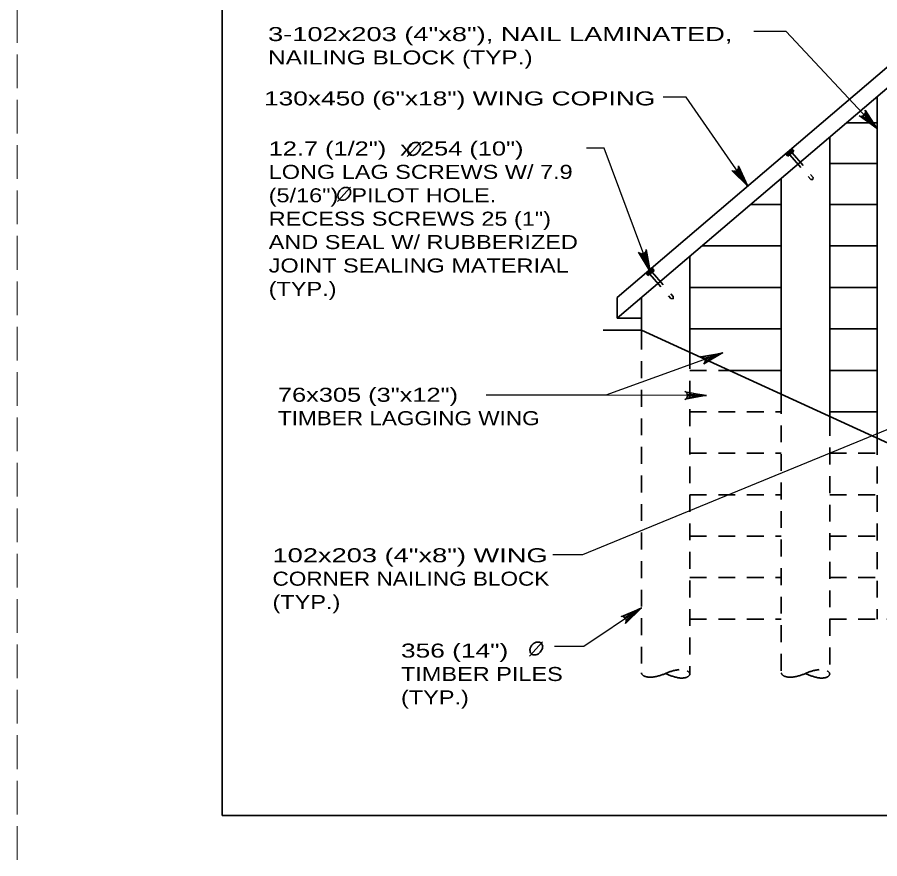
# Model space of a CAD drawing. Extents: x -6.4 to 73.1, y -66 to 0.
# Drawn here: x 0 to 7.37, y -21.62 to -14.43 of the extents above; entities that cross this region are included whole.
import ezdxf

# ---------------------------------------------------------------- set-up
doc = ezdxf.new("R2010")
doc.units = 0
doc.header["$LTSCALE"] = 0.048
doc.header["$PDMODE"] = 32
doc.header["$PDSIZE"] = 0.024
doc.linetypes.add('LONG_DASHED', pattern=[7.5, 6, -1.5])
doc.linetypes.add('MEDIUM_DASHED', pattern=[4.5, 3, -1.5])
for name, color, linetype, lineweight in [('1', 7, 'Continuous', 13), ('4', 7, 'Continuous', 25), ('5', 7, 'Continuous', 25), ('63', 7, 'LONG_DASHED', 13)]:
    doc.layers.add(name, color=color, linetype=linetype, lineweight=lineweight)

msp = doc.modelspace()

# ---------------------------------------------------------------- hatches: boundary and pattern name
at = {"layer": '5'}
for points in [[(7.34583, -15.38017), (7.2725, -15.28708), (7.25808, -15.3005)], [(5.22792, -19.52208), (5.249, -19.55342), (5.3325, -19.47442)]]:
    msp.add_hatch(color=256, dxfattribs=at).paths.add_polyline_path(points)

# ---------------------------------------------------------------- linework, layer by layer
at = {"layer": '1', "lineweight": 35}
msp.add_lwpolyline([(1.75, -21.25), (33.25, -21.25), (33.25, -0.75), (1.75, -0.75)], close=True, dxfattribs=at)
at = {"layer": '4', "lineweight": 35}
for p, q in [((7.57942, -14.72783), (5.12433, -16.82092)), ((7.57942, -14.905), (5.12433, -16.99808)), ((7.34583, -15.10417), (7.34583, -18.02258)), ((7.08275, -15.32842), (7.34583, -15.32842)), ((6.94125, -15.44908), (6.94125, -17.86125)), ((6.58458, -15.61508), (6.56525, -15.59242)), ((6.63567, -15.57158), (6.58458, -15.61508)), ((6.59375, -15.60733), (6.58583, -15.598)), ((6.61208, -15.57067), (6.5875, -15.59167)), ((6.59375, -15.60733), (6.62625, -15.57967)), ((6.59425, -15.59083), (6.60217, -15.60017)), ((6.6105, -15.577), (6.61842, -15.58633)), ((6.63567, -15.57158), (6.61633, -15.54892)), ((6.62625, -15.57967), (6.61833, -15.57033)), ((6.94125, -15.67775), (7.34583, -15.67775)), ((6.52783, -15.8015), (6.52783, -17.67158)), ((6.79825, -15.81317), (6.79917, -15.79517)), ((6.26333, -16.027), (6.52783, -16.027)), ((6.94125, -16.027), (7.34583, -16.027)), ((5.84775, -16.38133), (6.52783, -16.38133)), ((6.94125, -16.38133), (7.34583, -16.38133)), ((5.74592, -16.46817), (5.74592, -17.28883)), ((5.44033, -16.59067), (5.421, -16.568)), ((5.38925, -16.63417), (5.37, -16.61158)), ((5.44033, -16.59067), (5.38925, -16.63417)), ((5.39842, -16.62642), (5.3905, -16.61708)), ((5.41675, -16.58975), (5.39217, -16.61075)), ((5.39842, -16.62642), (5.43092, -16.59875)), ((5.39892, -16.60992), (5.40683, -16.61925)), ((5.41517, -16.59608), (5.42308, -16.60542)), ((5.43092, -16.59875), (5.423, -16.58942)), ((5.74592, -16.73567), (6.52783, -16.73567)), ((6.94125, -16.73567), (7.34583, -16.73567)), ((5.12433, -16.82092), (5.12433, -16.99808)), ((5.3325, -16.82058), (5.3325, -17.12608)), ((5.12433, -16.99808), (5.3325, -16.99808)), ((5.74592, -17.09), (6.52783, -17.09)), ((6.94125, -17.09), (7.34583, -17.09)), ((5.00517, -17.09975), (5.3325, -17.09975)), ((5.33375, -17.09975), (7.8505, -18.25408)), ((6.08508, -17.44433), (6.52783, -17.44433)), ((6.94125, -17.44433), (7.34583, -17.44433)), ((6.94125, -17.79867), (7.34583, -17.79867))]:
    msp.add_line(p, q, dxfattribs=at)
at = {"layer": '4', "linetype": 'MEDIUM_DASHED', "lineweight": 35}
for p, q in [((6.62, -15.58492), (6.79917, -15.79517)), ((5.42467, -16.604), (5.60392, -16.81425)), ((5.3325, -17.12333), (5.3325, -20.02908)), ((5.74592, -17.28883), (5.74592, -20.04017)), ((5.74592, -17.44433), (6.08508, -17.44433)), ((6.52783, -17.67158), (6.52783, -20.02908)), ((5.74592, -17.79867), (6.52783, -17.79867)), ((6.94125, -17.86125), (6.94125, -20.04017)), ((7.34583, -18.02258), (7.34583, -19.57033)), ((5.74592, -18.153), (6.52783, -18.153)), ((6.94125, -18.153), (7.34583, -18.153)), ((5.74592, -18.50733), (6.52783, -18.50733)), ((6.94125, -18.50733), (7.34583, -18.50733)), ((5.74592, -18.86167), (6.52783, -18.86167)), ((6.94125, -18.86167), (7.34583, -18.86167)), ((5.74592, -19.216), (6.52783, -19.216)), ((6.94125, -19.216), (7.34583, -19.216)), ((5.74592, -19.57033), (6.52783, -19.57033)), ((6.94125, -19.57033), (7.72817, -19.57033))]:
    msp.add_line(p, q, dxfattribs=at)
for points in [[(6.6, -15.602), (6.77925, -15.81217), (6.79825, -15.81317)], [(5.40467, -16.62108), (5.58392, -16.83125), (5.603, -16.83225), (5.60392, -16.81425)]]:
    msp.add_lwpolyline(points, dxfattribs=at)
at = {"layer": '4', "lineweight": 35}
for centre, radius, start, end in [((6.59148, -15.59607), 0.00592, 128.62254, 199.16266), ((6.59148, -15.59607), 0.00592, 61.73655, 128.62254), ((6.61096, -15.59397), 0.01696, 91.4996, 169.39961), ((6.61548, -15.57491), 0.00539, 57.90141, 202.9978), ((5.39615, -16.61516), 0.00592, 128.62254, 199.16266), ((5.39615, -16.61516), 0.00592, 61.73655, 128.62254), ((5.41563, -16.61306), 0.01696, 91.4996, 169.39961), ((5.42015, -16.594), 0.00539, 57.90141, 202.9978)]:
    msp.add_arc(centre, radius, start, end, dxfattribs=at)
at = {"layer": '4', "linetype": 'MEDIUM_DASHED', "lineweight": 35}
for centre, major_axis, start_param, end_param in [((5.40576, -20.03105), (-0.07323, 0.00196), 6.2831853, 8.1107827), ((5.3353, -19.92573), (-0.29233, 0.00784), 1.8903203, 2.3561945), ((5.74318, -20.14352), (0.29233, -0.00784), 1.8903203, 2.3561945), ((5.74872, -19.93681), (0.29233, -0.00784), 3.9269908, 4.392865), ((5.67272, -20.0382), (0.07323, -0.00196), 4.4555879, 8.1107827), ((6.60109, -20.03105), (-0.07323, 0.00196), 6.2831853, 8.1107827), ((6.53064, -19.92573), (-0.29233, 0.00784), 1.8903203, 2.3561945), ((6.93851, -20.14352), (0.29233, -0.00784), 1.8903203, 2.3561945), ((6.94405, -19.93681), (0.29233, -0.00784), 3.9269908, 4.392865), ((6.86806, -20.0382), (0.07323, -0.00196), 4.4555879, 8.1107827)]:
    msp.add_ellipse(centre, major_axis=major_axis, ratio=0.5, start_param=start_param, end_param=end_param, dxfattribs=at)
at = {"layer": '4'}
for p in [(6.589, -15.59067), (6.58942, -15.59025), (6.58992, -15.58983), (6.59033, -15.5895), (6.5905, -15.59008), (6.59075, -15.58908), (6.59092, -15.58975), (6.59125, -15.58867), (6.59142, -15.58933), (6.59158, -15.59), (6.59167, -15.58833), (6.59183, -15.589), (6.592, -15.58958), (6.59217, -15.58792), (6.59225, -15.58858), (6.5925, -15.58925), (6.59258, -15.58758), (6.59267, -15.58983), (6.59275, -15.58817), (6.59292, -15.58883), (6.593, -15.58717), (6.59308, -15.5895), (6.59317, -15.58783), (6.59325, -15.59008), (6.59333, -15.5885), (6.5935, -15.58675), (6.5935, -15.58908), (6.59367, -15.58742), (6.59367, -15.58975), (6.59383, -15.58808), (6.59383, -15.59042), (6.59392, -15.58642), (6.594, -15.58875), (6.59408, -15.58708), (6.59408, -15.58933), (6.59425, -15.58767), (6.59425, -15.59), (6.59433, -15.586), (6.59442, -15.58833), (6.59458, -15.58667), (6.59458, -15.589), (6.59475, -15.58733), (6.59483, -15.58567), (6.59483, -15.588), (6.595, -15.58625), (6.59517, -15.58692), (6.59525, -15.58525), (6.59542, -15.58592), (6.59558, -15.58658), (6.59575, -15.58483), (6.59592, -15.5855), (6.59617, -15.5845), (6.59633, -15.58517), (6.59667, -15.58408), (6.59708, -15.58375), (6.5975, -15.58333), (6.598, -15.583), (6.602, -15.5795), (6.6025, -15.57908), (6.60292, -15.57875), (6.60333, -15.57833), (6.60383, -15.578), (6.60425, -15.57758), (6.60442, -15.57825), (6.60475, -15.57717), (6.60492, -15.57783), (6.60517, -15.57683), (6.60533, -15.5775), (6.60558, -15.57642), (6.60575, -15.57708), (6.60592, -15.57775), (6.60608, -15.57608), (6.60625, -15.57675), (6.60642, -15.57733), (6.6065, -15.57567), (6.60667, -15.57633), (6.60683, -15.577), (6.60692, -15.57533), (6.60717, -15.57592), (6.60733, -15.57658), (6.60742, -15.57492), (6.60742, -15.57725), (6.60758, -15.57558), (6.60775, -15.57617), (6.60783, -15.5745), (6.60792, -15.57683), (6.608, -15.57517), (6.60817, -15.57583), (6.60833, -15.5765), (6.60842, -15.57408), (6.6085, -15.57483), (6.6085, -15.57708), (6.60858, -15.57475), (6.60867, -15.57542), (6.60875, -15.57608), (6.60883, -15.57367), (6.60892, -15.57667), (6.609, -15.57433), (6.60917, -15.575), (6.60925, -15.57567), (6.60933, -15.57333), (6.60933, -15.57567), (6.60942, -15.574), (6.60942, -15.57633), (6.60958, -15.57458), (6.60958, -15.577), (6.60975, -15.57292), (6.60975, -15.57525), (6.60992, -15.57358), (6.60992, -15.57592), (6.61, -15.57658), (6.61008, -15.57425), (6.61008, -15.5765), (6.61017, -15.57258), (6.61033, -15.57317), (6.61067, -15.57217), (6.61108, -15.57175), (5.41442, -16.592), (5.41483, -16.59167), (5.41533, -16.59125), (5.41575, -16.59083), (5.39367, -16.60975), (5.39408, -16.60933), (5.39458, -16.60892), (5.395, -16.60858), (5.39517, -16.60925), (5.39542, -16.60817), (5.39558, -16.60883), (5.39592, -16.60783), (5.39608, -16.60842), (5.39625, -16.60908), (5.39633, -16.60742), (5.3965, -16.60808), (5.39667, -16.60867), (5.39683, -16.607), (5.397, -16.60767), (5.39717, -16.60833), (5.39725, -16.60667), (5.39733, -16.60892), (5.39742, -16.60725), (5.39758, -16.60792), (5.39767, -16.60625), (5.39775, -16.60858), (5.39792, -16.60692), (5.39792, -16.60917), (5.398, -16.60758), (5.39817, -16.60583), (5.39817, -16.60817), (5.39833, -16.6065), (5.39833, -16.60883), (5.3985, -16.60717), (5.3985, -16.6095), (5.39858, -16.6055), (5.39867, -16.60783), (5.39875, -16.60617), (5.39875, -16.60842), (5.39892, -16.60675), (5.39892, -16.60908), (5.39908, -16.60508), (5.39908, -16.60742), (5.39925, -16.60575), (5.39925, -16.60808), (5.39942, -16.60642), (5.3995, -16.60475), (5.3995, -16.60708), (5.39967, -16.60533), (5.39983, -16.606), (5.39992, -16.60433), (5.40008, -16.605), (5.40025, -16.60567), (5.40042, -16.60392), (5.40058, -16.60458), (5.40083, -16.60358), (5.401, -16.60425), (5.40133, -16.60317), (5.40175, -16.60283), (5.40217, -16.60242), (5.40267, -16.60208), (5.40667, -16.59858), (5.40717, -16.59825), (5.40758, -16.59783), (5.408, -16.59742), (5.4085, -16.59708), (5.40892, -16.59667), (5.40908, -16.59733), (5.40942, -16.59625), (5.40958, -16.59692), (5.40983, -16.59592), (5.41, -16.59658), (5.41025, -16.5955), (5.4105, -16.59617), (5.41058, -16.59683), (5.41075, -16.59517), (5.41092, -16.59583), (5.41108, -16.59642), (5.41117, -16.59475), (5.41133, -16.59542), (5.4115, -16.59608), (5.41167, -16.59442), (5.41183, -16.595), (5.412, -16.59567), (5.41208, -16.594), (5.41208, -16.59633), (5.41225, -16.59467), (5.41242, -16.59533), (5.4125, -16.59358), (5.41258, -16.59592), (5.41267, -16.59425), (5.41283, -16.59492), (5.413, -16.59558), (5.41308, -16.59317), (5.41317, -16.59392), (5.41317, -16.59617), (5.41325, -16.59383), (5.41333, -16.5945), (5.4135, -16.59275), (5.4135, -16.59517), (5.41358, -16.59583), (5.41367, -16.59342), (5.41383, -16.59408), (5.41392, -16.59483), (5.414, -16.59242), (5.414, -16.59475), (5.41408, -16.59308), (5.41408, -16.59542), (5.41425, -16.59367), (5.41425, -16.59608), (5.41442, -16.59433), (5.41458, -16.59267), (5.41458, -16.595), (5.41467, -16.59567), (5.41475, -16.59333), (5.41475, -16.59558), (5.415, -16.59225)]:
    msp.add_point(p, dxfattribs=at)
at = {"layer": '5'}
for p, q in [((6.5705, -14.54875), (6.29308, -14.54875)), ((7.34583, -15.38017), (6.5705, -14.54875)), ((6.02833, -17.29583), (5.02883, -17.65567)), ((7.61, -17.87892), (4.828, -19.02125)), ((4.828, -19.02125), (4.57492, -19.02125))]:
    msp.add_line(p, q, dxfattribs=at)
at = {"layer": '5', "lineweight": 35}
for p, q in [((3.33275, -15.61708), (3.44475, -15.4945)), ((2.73625, -16.00092), (2.84825, -15.87825)), ((4.377, -19.88725), (4.489, -19.76458))]:
    msp.add_line(p, q, dxfattribs=at)
at = {"layer": '5'}
for points in [[(6.24075, -15.86908), (5.71417, -15.109), (5.51975, -15.109)], [(7.34583, -15.38017), (7.19317, -15.26767), (7.21025, -15.27142), (7.22442, -15.26825), (7.235, -15.26133), (7.24267, -15.25125), (7.24675, -15.23725), (7.24425, -15.22), (7.34583, -15.38017), (7.24675, -15.23725), (7.24267, -15.25125), (7.34583, -15.38017), (7.235, -15.26133), (7.22442, -15.26825), (7.34583, -15.38017), (7.21025, -15.27142)], [(5.40692, -16.59817), (5.0155, -15.54625), (4.86442, -15.54625)], [(6.24075, -15.86908), (6.10592, -15.73575), (6.11408, -15.73883), (6.12225, -15.74192), (6.1295, -15.74142), (6.13675, -15.74092), (6.1425, -15.73825), (6.14825, -15.7355), (6.15275, -15.73108), (6.15725, -15.72667), (6.16033, -15.72008), (6.16333, -15.71342), (6.16333, -15.70475), (6.16333, -15.696), (6.24075, -15.86908), (6.16333, -15.70475), (6.16333, -15.71342), (6.24075, -15.86908), (6.16033, -15.72008), (6.15725, -15.72667), (6.24075, -15.86908), (6.15275, -15.73108), (6.14825, -15.7355), (6.24075, -15.86908), (6.1425, -15.73825), (6.13675, -15.74092), (6.24075, -15.86908), (6.1295, -15.74142), (6.12225, -15.74192), (6.24075, -15.86908), (6.11408, -15.73883)], [(5.40692, -16.59817), (5.30908, -16.43567), (5.31625, -16.44067), (5.32342, -16.44567), (5.33058, -16.44692), (5.33775, -16.44825), (5.344, -16.44708), (5.35025, -16.44592), (5.35567, -16.44275), (5.36117, -16.4395), (5.36575, -16.43392), (5.37033, -16.42825), (5.3725, -16.41975), (5.37467, -16.41133), (5.40692, -16.59817), (5.3725, -16.41975), (5.37033, -16.42825), (5.40692, -16.59817), (5.36575, -16.43392), (5.36117, -16.4395), (5.40692, -16.59817), (5.35567, -16.44275), (5.35025, -16.44592), (5.40692, -16.59817), (5.344, -16.44708), (5.33775, -16.44825), (5.40692, -16.59817), (5.33058, -16.44692), (5.32342, -16.44567), (5.40692, -16.59817), (5.31625, -16.44067)], [(6.02833, -17.29583), (5.86475, -17.39183), (5.87492, -17.37767), (5.87767, -17.36333), (5.87542, -17.35092), (5.86917, -17.33983), (5.858, -17.33058), (5.84108, -17.32608), (6.02833, -17.29583), (5.858, -17.33058), (5.86917, -17.33983), (6.02833, -17.29583), (5.87542, -17.35092), (5.87767, -17.36333), (6.02833, -17.29583), (5.87492, -17.37767)], [(5.88925, -17.65967), (5.02883, -17.65567), (4.00658, -17.65567)], [(5.88925, -17.65967), (5.70267, -17.69375), (5.71708, -17.68383), (5.72458, -17.67142), (5.72675, -17.65892), (5.72467, -17.64642), (5.71733, -17.63383), (5.703, -17.62383), (5.88925, -17.65967), (5.71733, -17.63383), (5.72467, -17.64642), (5.88925, -17.65967), (5.72675, -17.65892), (5.72458, -17.67142), (5.88925, -17.65967), (5.71708, -17.68383)], [(5.3325, -19.47442), (4.8405, -19.8055), (4.58908, -19.8055)], [(5.3325, -19.47442), (5.19733, -19.6075), (5.20375, -19.59125), (5.20292, -19.57667), (5.19767, -19.56517), (5.18892, -19.556), (5.17583, -19.54975), (5.15833, -19.5495), (5.3325, -19.47442), (5.17583, -19.54975), (5.18892, -19.556), (5.3325, -19.47442), (5.19767, -19.56517), (5.20292, -19.57667), (5.3325, -19.47442), (5.20375, -19.59125)]]:
    msp.add_lwpolyline(points, dxfattribs=at)
for points in [[(7.34583, -15.38017), (7.2725, -15.28708), (7.25808, -15.3005)], [(5.22792, -19.52208), (5.249, -19.55342), (5.3325, -19.47442)]]:
    msp.add_lwpolyline(points, close=True, dxfattribs=at)
at = {"layer": '5', "lineweight": 35}
for points in [[(3.43308, -15.50658), (3.42433, -15.49975), (3.41558, -15.49733), (3.40458, -15.49633), (3.39833, -15.49633), (3.38758, -15.49883), (3.37775, -15.50333), (3.37083, -15.50725), (3.35758, -15.51783), (3.34725, -15.53133), (3.341, -15.544), (3.33733, -15.55558), (3.33625, -15.56633), (3.33733, -15.57558), (3.34183, -15.58875), (3.34658, -15.59558), (3.35625, -15.60283), (3.37075, -15.60633), (3.38725, -15.60583), (3.40808, -15.59633), (3.42333, -15.58325), (3.43483, -15.56733), (3.44233, -15.55075), (3.44483, -15.53233), (3.44158, -15.5205), (3.43358, -15.50658)], [(2.83658, -15.89042), (2.82783, -15.8835), (2.81908, -15.88117), (2.80808, -15.88017), (2.80183, -15.88017), (2.79108, -15.88267), (2.78125, -15.88717), (2.77433, -15.891), (2.76108, -15.90167), (2.75075, -15.91517), (2.7445, -15.92775), (2.74083, -15.93942), (2.73975, -15.95017), (2.74083, -15.95942), (2.74533, -15.9725), (2.75008, -15.97942), (2.75975, -15.98667), (2.77425, -15.99017), (2.79075, -15.98967), (2.81158, -15.98017), (2.82683, -15.967), (2.83833, -15.95117), (2.84583, -15.9345), (2.84833, -15.91617), (2.84508, -15.90425), (2.83708, -15.89042)], [(4.47733, -19.77675), (4.46858, -19.76983), (4.45983, -19.7675), (4.44883, -19.7665), (4.44258, -19.7665), (4.43183, -19.769), (4.422, -19.7735), (4.41508, -19.77733), (4.40183, -19.788), (4.3915, -19.8015), (4.38525, -19.81408), (4.38158, -19.82575), (4.3805, -19.8365), (4.38158, -19.84575), (4.38608, -19.85883), (4.39083, -19.86575), (4.4005, -19.873), (4.415, -19.8765), (4.4315, -19.876), (4.45233, -19.8665), (4.46758, -19.85333), (4.47908, -19.8375), (4.48658, -19.82083), (4.48908, -19.8025), (4.48583, -19.79058), (4.47783, -19.77675)]]:
    msp.add_spline(points, degree=3, dxfattribs=at)
at = {"layer": '63'}
msp.add_lwpolyline([(0, -22), (34, -22), (34, 0), (0, 0)], close=True, dxfattribs=at)

# ---------------------------------------------------------------- texts
at = {"layer": '5'}
for s, width, p in [('3-102x203 (4"x8"), NAIL LAMINATED,', 1.45, (2.14292, -14.63017)), ('NAILING BLOCK (TYP.)', 1.3, (2.14292, -14.83017)), ('130x450 (6"x18") WING COPING', 1.4, (2.10808, -15.17992)), ('12.7 (1/2")  x 254 (10")', 1.35, (2.14817, -15.60808)), ('LONG LAG SCREWS W/ 7.9', 1.25, (2.14817, -15.80808)), ('(5/16")  PILOT HOLE.', 1.25, (2.14817, -16.00808)), ('RECESS SCREWS 25 (1")', 1.25, (2.14817, -16.20808)), ('AND SEAL W/ RUBBERIZED', 1.25, (2.14817, -16.40808)), ('JOINT SEALING MATERIAL', 1.25, (2.14817, -16.60808)), ('(TYP.)', 1.25, (2.14817, -16.80808)), ('76x305 (3"x12")', 1.35, (2.22717, -17.71325)), ('TIMBER LAGGING WING', 1.2, (2.22717, -17.91325)), ('102x203 (4"x8") WING', 1.45, (2.181, -19.085)), ('CORNER NAILING BLOCK', 1.2, (2.181, -19.285)), ('(TYP.)', 1.25, (2.181, -19.485)), ('356 (14") ', 1.4, (3.2785, -19.89983)), ('TIMBER PILES', 1.25, (3.2785, -20.09983)), ('(TYP.)', 1.25, (3.2785, -20.29983))]:
    msp.add_text(s, height=0.12, dxfattribs=dict(at, width=width)).set_placement(p)

doc.saveas('drawing.dxf')
